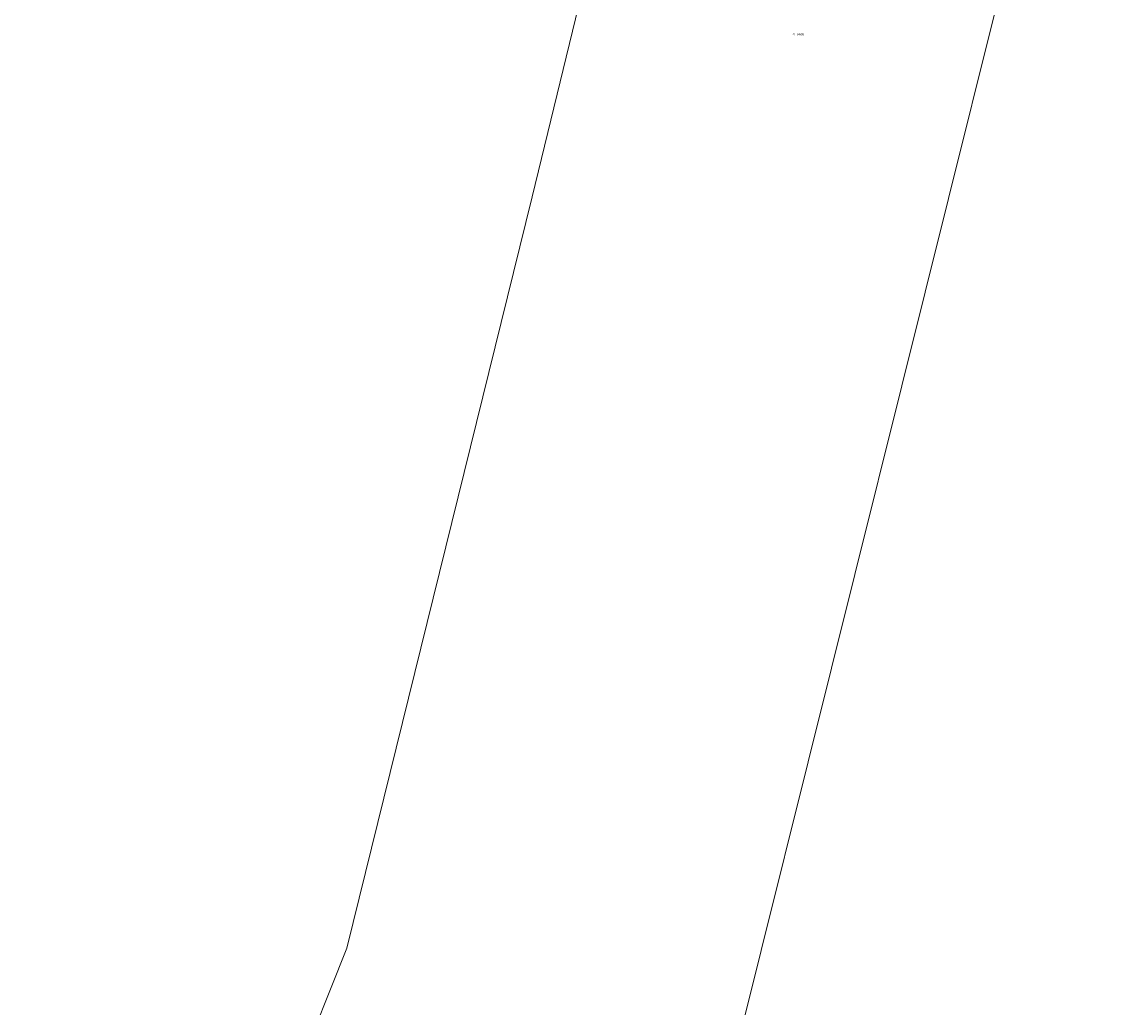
# Model space of a CAD drawing. Header units: metres. Extents: x 250001 to 257773, y 598992 to 609118.
# Tile 570 of 656: x 251983 to 252140, y 607232 to 607372. Entities that reach past the tile are written whole.
import ezdxf
from ezdxf.enums import TextEntityAlignment as Align
from ezdxf.lldxf.tags import DXFTag

# ---------------------------------------------------------------- set-up
doc = ezdxf.new("R2010")
doc.units = ezdxf.units.M
for name, color, linetype, lineweight in [('B-WE-KG-GRENS_PERCEEL-G', 150, 'KG-PERCEEL', 18), ('B-WE-KG-GRENS_PERCEEL-S', 150, 'Continuous', 25), ('X-XX-AL-REFERENTIE-G', 7, 'Continuous', 18)]:
    doc.layers.add(name, color=color, linetype=linetype, lineweight=lineweight)
doc.styles.add('NLCS-ISO', font='NLCS-ISO.ttf')
doc.styles.get("Standard").update_dxf_attribs({"font": 'NLCS-ISO.ttf'})
tags = doc.linetypes.add('KG-PERCEEL', pattern='A,5.5,-2,["P",Standard,S=1.8,R=0,X=-0.5,Y=-0.9],-2,5.5,-2,[5,NLCS.SHX,S=0.75,R=0,X=0,Y=0],-2', length=19).pattern_tags.tags
tags[6] = DXFTag(74, 10)

# ---------------------------------------------------------------- blocks, each defined once
blk = doc.blocks.new('SKG-PERCEELNUMMER-SO')
at = {"style": 'NLCS-ISO', "oblique": 10, "flags": 1}
blk.add_attdef('GEMEENTECODE', text='', height=1.8, dxfattribs=at).set_placement((0, 2.55), align=Align.MIDDLE_CENTER)
at = {"style": 'NLCS-ISO', "oblique": 10}
blk.add_attdef('SECTIE', text='', height=1.8, dxfattribs=at).set_placement((-0.5, 0), align=Align.MIDDLE_RIGHT)
blk.add_attdef('PERCEELNUMMER', text='', height=1.8, dxfattribs=at).set_placement((0.5, 0), align=Align.MIDDLE_LEFT)
blk = doc.blocks.new('BS2021-132-Xref-KAD-20210617')
at = {"layer": 'B-WE-KG-GRENS_PERCEEL-G', "flags": 128}
for points in [[(251982.59, 607193.58), (251983.99, 607193.88), (251993.64, 607197.29), (252001.49, 607201.7), (252009.84, 607208.07), (252015.32, 607213.75), (252021.68, 607222.78), (252028.75, 607240.49), (252055.11, 607347.3), (252081.6, 607456.13), (252082.5, 607463.22), (252083.16, 607471.48), (252082.56, 607479.33), (252081.27, 607488.03), (252079.09, 607495.89), (252076.24, 607501.6), (252072.37, 607507.29), (252067.38, 607514)], [(252084.341, 607226.882), (252137.62, 607440.67), (252138.73, 607446.17), (252139.52, 607452.33), (252136.77, 607483.46), (252135.8, 607489.44), (252133.826, 607497.97)]]:
    blk.add_lwpolyline(points, dxfattribs=at)
at = {"layer": 'B-WE-KG-GRENS_PERCEEL-S', "xscale": 0.2, "yscale": 0.2, "zscale": 0.2}
blk.add_blockref('SKG-PERCEELNUMMER-SO', (252092.538, 607370.414), dxfattribs=at).add_auto_attribs({'PERCEELNUMMER': '3406', 'SECTIE': 'A'})

msp = doc.modelspace()

# ---------------------------------------------------------------- block references
at = {"layer": 'X-XX-AL-REFERENTIE-G'}
msp.add_blockref('BS2021-132-Xref-KAD-20210617', (0, 0), dxfattribs=at)

doc.saveas('drawing.dxf')
